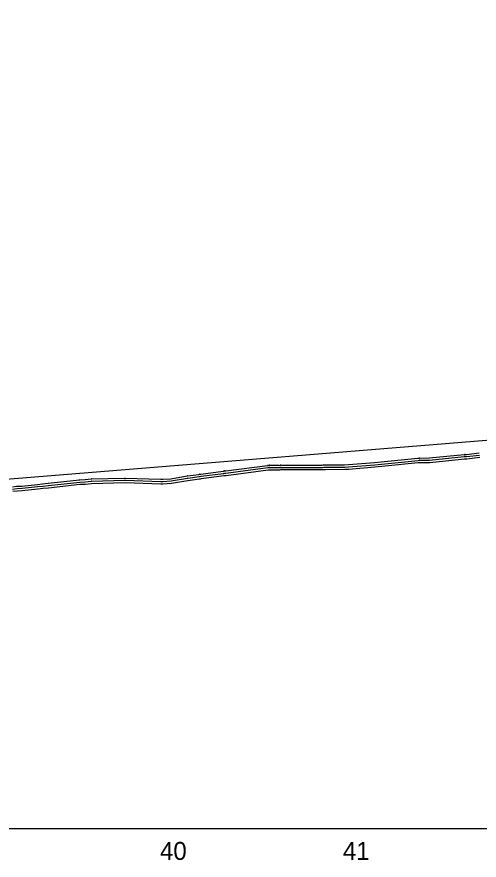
# Model space of a CAD drawing. Extents: x 1625686 to 1640492, y 1161393 to 1175642.
# Drawn here: x 1633117 to 1633374.4, y 1174893.1 to 1175362.5 of the extents above; entities that cross this region are included whole.
import ezdxf

# ---------------------------------------------------------------- set-up
doc = ezdxf.new("R2010")
doc.units = 0
for name, color, linetype in [('Exist Profile Cell', 7, 'Continuous'), ('Exist Vertical Profile Ground Line', 7, 'Continuous'), ('Exist Vertical Profile Horizontal Axis Label Major', 7, 'Continuous'), ('Prop Vertical Profile Grade', 7, 'Continuous'), ('Scratch_Level_1', 7, 'Continuous'), ('Scratch_Level_3', 7, 'Continuous'), ('Scratch_Level_5', 7, 'Continuous')]:
    doc.layers.add(name, color=color, linetype=linetype)

msp = doc.modelspace()

# ---------------------------------------------------------------- linework, layer by layer
at = {"layer": 'Exist Profile Cell'}
msp.add_line((1630204.31, 1174910.79), (1634670.63, 1174910.79), dxfattribs=at)
at = {"layer": 'Exist Vertical Profile Ground Line'}
msp.add_lwpolyline([(1633114.78, 1175098.42), (1633117.29, 1175098.72), (1633120.03, 1175098.84), (1633128.74, 1175099.8), (1633131.58, 1175100.08), (1633134.7, 1175100.39), (1633152.14, 1175102.31), (1633155.19, 1175102.48), (1633158.58, 1175102.82), (1633177.22, 1175103.29), (1633197.23, 1175102.61), (1633198.35, 1175102.63), (1633203.02, 1175102.92), (1633212.29, 1175104.49), (1633218.64, 1175105.34), (1633219.22, 1175105.45), (1633219.84, 1175105.53), (1633232.3, 1175107.18), (1633232.91, 1175107.23), (1633233.56, 1175107.26), (1633256.99, 1175110.37), (1633257.59, 1175110.39), (1633262.72, 1175110.38), (1633263.37, 1175110.37), (1633264.07, 1175110.51), (1633287.21, 1175110.5), (1633288.02, 1175110.6), (1633288.88, 1175110.62), (1633299.58, 1175110.67), (1633301.8, 1175110.79), (1633316.4, 1175111.97), (1633322.01, 1175112.54), (1633340.54, 1175114.37), (1633341.24, 1175114.44), (1633346.94, 1175114.53), (1633366.29, 1175116.47), (1633367.51, 1175116.49), (1633374.73, 1175117.37)], dxfattribs=at)
at = {"layer": 'Prop Vertical Profile Grade'}
msp.add_line((1633059.31, 1175100.98), (1633589.31, 1175144.1), dxfattribs=at)
at = {"layer": 'Scratch_Level_1'}
for p, q in [((1633256.91, 1175112.87), (1633257.51, 1175112.89)), ((1633256.95, 1175111.62), (1633257.55, 1175111.64)), ((1633257.59, 1175112.89), (1633262.72, 1175112.88)), ((1633257.59, 1175111.64), (1633262.72, 1175111.63)), ((1633287.97, 1175113.1), (1633288.84, 1175113.12)), ((1633287.99, 1175111.85), (1633288.86, 1175111.87)), ((1633232.08, 1175109.67), (1633232.69, 1175109.72)), ((1633232.19, 1175108.42), (1633232.8, 1175108.48)), ((1633128.49, 1175102.29), (1633131.33, 1175102.57)), ((1633158.51, 1175105.32), (1633177.15, 1175105.79)), ((1633158.54, 1175104.07), (1633177.19, 1175104.54)), ((1633114.48, 1175100.9), (1633117, 1175101.2)), ((1633114.63, 1175099.66), (1633117.15, 1175099.96)), ((1633128.61, 1175101.04), (1633131.46, 1175101.32))]:
    msp.add_line(p, q, dxfattribs=at)
for points in [[(1633321.77, 1175115.02), (1633340.29, 1175116.85), (1633340.99, 1175116.93)], [(1633341.2, 1175116.94), (1633346.79, 1175117.03), (1633366.05, 1175118.96)], [(1633341.22, 1175115.69), (1633346.87, 1175115.78), (1633366.17, 1175117.71)], [(1633366.26, 1175118.97), (1633367.33, 1175118.99), (1633374.42, 1175119.85)], [(1633366.28, 1175117.72), (1633367.42, 1175117.74), (1633374.58, 1175118.61)], [(1633232.79, 1175109.73), (1633233.33, 1175109.75), (1633256.66, 1175112.85)], [(1633232.85, 1175108.48), (1633233.44, 1175108.51), (1633256.82, 1175111.61)], [(1633262.75, 1175111.63), (1633263.27, 1175111.62), (1633263.83, 1175111.73)], [(1633262.78, 1175112.88), (1633263.16, 1175112.87), (1633263.58, 1175112.96)], [(1633264.08, 1175113.01), (1633287.05, 1175113), (1633287.7, 1175113.08)], [(1633264.08, 1175111.76), (1633287.13, 1175111.75), (1633287.86, 1175111.84)], [(1633288.87, 1175113.12), (1633299.51, 1175113.17), (1633301.63, 1175113.28), (1633316.18, 1175114.46), (1633321.76, 1175115.02)], [(1633288.88, 1175111.87), (1633299.55, 1175111.92), (1633301.72, 1175112.04), (1633316.29, 1175113.21), (1633321.88, 1175113.78)], [(1633321.89, 1175113.78), (1633340.42, 1175115.61), (1633341.12, 1175115.68)], [(1633177.3, 1175105.79), (1633197.24, 1175105.11), (1633198.24, 1175105.13), (1633202.73, 1175105.41), (1633211.88, 1175106.95)], [(1633211.96, 1175106.97), (1633218.24, 1175107.81), (1633218.76, 1175107.91)], [(1633218.91, 1175107.93), (1633219.51, 1175108.01), (1633231.97, 1175109.65)], [(1633219.06, 1175106.69), (1633219.67, 1175106.77), (1633232.13, 1175108.42)], [(1633117.19, 1175101.22), (1633119.84, 1175101.33), (1633128.46, 1175102.28)], [(1633131.33, 1175102.57), (1633134.44, 1175102.88), (1633151.87, 1175104.8)], [(1633131.46, 1175101.32), (1633134.57, 1175101.63), (1633152, 1175103.56)], [(1633152.01, 1175104.81), (1633155, 1175104.97), (1633158.32, 1175105.31)], [(1633152.07, 1175103.56), (1633155.1, 1175103.72), (1633158.45, 1175104.07)], [(1633177.26, 1175104.54), (1633197.23, 1175103.86), (1633198.29, 1175103.88), (1633202.88, 1175104.16), (1633212.09, 1175105.72)], [(1633212.13, 1175105.73), (1633218.44, 1175106.58), (1633218.99, 1175106.68)], [(1633117.24, 1175099.97), (1633119.94, 1175100.08), (1633128.6, 1175101.04)]]:
    msp.add_lwpolyline(points, dxfattribs=at)
for centre, radius, start, end in [((1633341.24, 1175114.44), 2.5, 90.944, 95.8571), ((1633366.29, 1175116.47), 2.5, 90.8298, 95.7145), ((1633366.29, 1175116.47), 1.25, 90.8298, 95.7145), ((1633256.99, 1175110.37), 2.5, 91.7821, 97.5555), ((1633256.99, 1175110.37), 1.25, 91.7821, 97.5555), ((1633257.59, 1175110.39), 2.5, 89.9229, 91.7821), ((1633257.59, 1175110.39), 1.25, 89.9229, 91.7821), ((1633262.72, 1175110.38), 2.5, 88.5414, 89.9229), ((1633262.72, 1175110.38), 1.25, 88.5414, 89.9229), ((1633264.07, 1175110.51), 2.5, 89.9736, 101.357), ((1633264.07, 1175110.51), 1.25, 89.9736, 101.357), ((1633288.02, 1175110.6), 2.5, 91.0625, 97.4112), ((1633288.02, 1175110.6), 1.25, 91.0625, 97.4112), ((1633288.88, 1175110.62), 2.5, 90.3095, 91.0625), ((1633288.88, 1175110.62), 1.25, 90.3095, 91.0625), ((1633322.01, 1175112.54), 2.5, 95.642, 95.8083), ((1633322.01, 1175112.54), 1.25, 95.642, 95.8083), ((1633341.24, 1175114.44), 1.25, 90.944, 95.8571), ((1633212.29, 1175104.49), 2.5, 97.6661, 99.6101), ((1633219.22, 1175105.45), 2.5, 97.2089, 100.5881), ((1633232.3, 1175107.18), 2.5, 95.0936, 97.527), ((1633232.3, 1175107.18), 1.25, 95.0936, 97.527), ((1633232.91, 1175107.23), 2.5, 92.8123, 95.0936), ((1633232.91, 1175107.23), 1.25, 92.8123, 95.0936), ((1633128.74, 1175099.8), 2.5, 95.6945, 96.3), ((1633131.58, 1175100.08), 2.5, 95.667, 95.6945), ((1633152.14, 1175102.31), 2.5, 93.0701, 96.2938), ((1633152.14, 1175102.31), 1.25, 93.0701, 96.2938), ((1633158.58, 1175102.82), 2.5, 91.4299, 95.8045), ((1633158.58, 1175102.82), 1.25, 91.4299, 95.8045), ((1633177.22, 1175103.29), 2.5, 88.0523, 91.4299), ((1633177.22, 1175103.29), 1.25, 88.0523, 91.4299), ((1633212.29, 1175104.49), 1.25, 97.6661, 99.6101), ((1633219.22, 1175105.45), 1.25, 97.2089, 100.5881), ((1633117.29, 1175098.72), 2.5, 92.4358, 96.8356), ((1633117.29, 1175098.72), 1.25, 92.4358, 96.8356), ((1633128.74, 1175099.8), 1.25, 95.6945, 96.3), ((1633131.58, 1175100.08), 1.25, 95.667, 95.6945)]:
    msp.add_arc(centre, radius, start, end, dxfattribs=at)
at = {"layer": 'Scratch_Level_3'}
msp.add_lwpolyline([(1630204.31, 1174910.79), (1634341.72, 1174910.79), (1634341.72, 1175362.47)], dxfattribs=at)
at = {"layer": 'Scratch_Level_5'}
msp.add_lwpolyline([(1633114.78, 1175098.42), (1633117.29, 1175098.72), (1633120.03, 1175098.84), (1633128.74, 1175099.8), (1633131.58, 1175100.08), (1633134.7, 1175100.39), (1633152.14, 1175102.31), (1633155.19, 1175102.48), (1633158.58, 1175102.82), (1633177.22, 1175103.29), (1633197.23, 1175102.61), (1633198.35, 1175102.63), (1633203.02, 1175102.92), (1633212.29, 1175104.49), (1633218.64, 1175105.34), (1633219.22, 1175105.45), (1633219.84, 1175105.53), (1633232.3, 1175107.18), (1633232.91, 1175107.23), (1633233.56, 1175107.26), (1633256.99, 1175110.37), (1633257.59, 1175110.39), (1633262.72, 1175110.38), (1633263.37, 1175110.37), (1633264.07, 1175110.51), (1633287.21, 1175110.5), (1633288.02, 1175110.6), (1633288.88, 1175110.62), (1633299.58, 1175110.67), (1633301.8, 1175110.79), (1633316.4, 1175111.97), (1633322.01, 1175112.54), (1633340.54, 1175114.37), (1633341.24, 1175114.44), (1633346.94, 1175114.53), (1633366.29, 1175116.47), (1633367.51, 1175116.49), (1633374.73, 1175117.37)], dxfattribs=at)

# ---------------------------------------------------------------- texts
at = {"layer": 'Exist Vertical Profile Horizontal Axis Label Major'}
for s, p in [('40', (1633196.7, 1174893.29)), ('41', (1633298.54, 1174893.29))]:
    msp.add_text(s, height=10, dxfattribs=at).set_placement(p)

doc.saveas('drawing.dxf')
